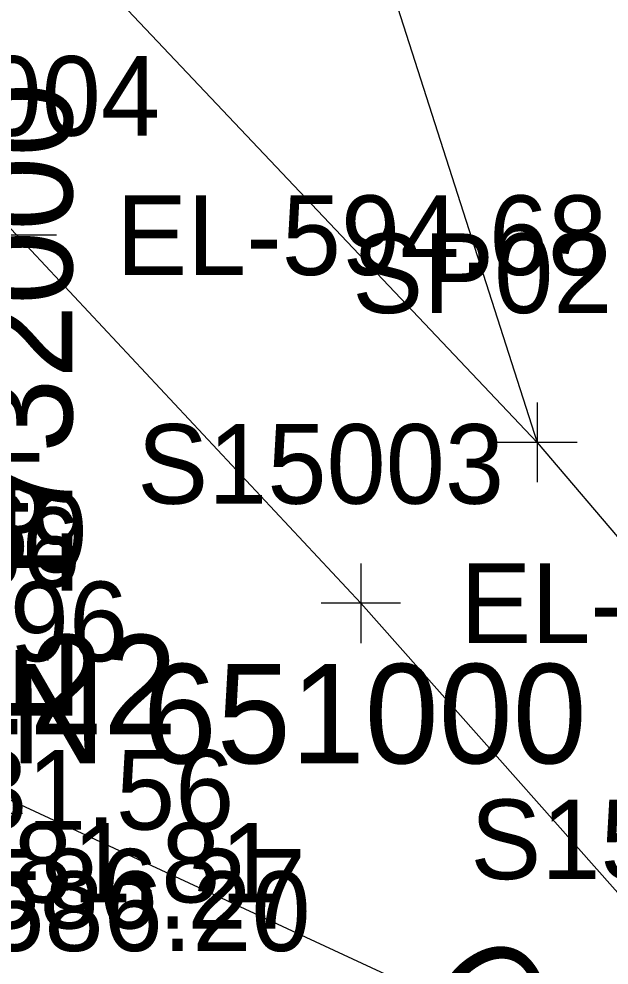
# Model space of a CAD drawing. Extents: x 1729869 to 1735532, y 648588 to 653771.
# Drawn here: x 1732004.82 to 1732034.48, y 650992.36 to 651039.91 of the extents above; entities that cross this region are included whole.
import ezdxf

# ---------------------------------------------------------------- set-up
doc = ezdxf.new("R2010")
doc.units = 0
for name, color, linetype in [('SURVEY - CONTROL - Grid', 7, 'Continuous'), ('SURVEY - CONTROL - Grid Text', 7, 'Continuous'), ('SURVEY - DRAINAGE - Storm Sewer - Points - Elevations', 7, 'Continuous'), ('SURVEY - DRAINAGE - Storm Sewer Text', 7, 'Continuous'), ('SURVEY - DTM - Breaklines - Points - Elevations', 7, 'Continuous'), ('SURVEY - DTM - Breaklines - Points - Locators', 7, 'Continuous'), ('SURVEY - DTM - Breaklines - Points - Numbers', 7, 'Continuous'), ('SURVEY - NON-TRANSPORTATION - Features', 7, 'Continuous'), ('SURVEY - PROPERTY - ROW Lines', 7, 'Continuous'), ('SURVEY - PROPERTY - ROW Lines - Points - Locators', 7, 'Continuous'), ('SURVEY - PROPERTY - ROW Lines - Points - Numbers', 7, 'Continuous'), ('SURVEY - PROPERTY - Station and Offset Flags', 7, 'Continuous'), ('SURVEY - ROADSIDE BARRIERS - Points - Elevations', 7, 'Continuous')]:
    doc.layers.add(name, color=color, linetype=linetype)

msp = doc.modelspace()

# ---------------------------------------------------------------- linework, layer by layer
at = {"layer": 'SURVEY - CONTROL - Grid'}
msp.add_line((1732000, 651000), (1732005, 651000), dxfattribs=at)
at = {"layer": 'SURVEY - DRAINAGE - Storm Sewer Text'}
msp.add_lwpolyline([(1731974.582, 651014.491), (1732024.407, 650991.366), (1732055.922, 650945.63)], dxfattribs=at)
at = {"layer": 'SURVEY - DTM - Breaklines - Points - Locators'}
for p, q in [((1732006.707, 651029.042), (1732002.707, 651029.042)), ((1732022.002, 651012.548), (1732022.002, 651008.548)), ((1732024.002, 651010.548), (1732020.002, 651010.548))]:
    msp.add_line(p, q, dxfattribs=at)
at = {"layer": 'SURVEY - NON-TRANSPORTATION - Features'}
msp.add_lwpolyline([(1732129.67, 650841.14), (1732112.652, 650868.759), (1732100.306, 650888.956), (1732082.373, 650919.368), (1732075.643, 650930.689), (1732060.409, 650955.589), (1732051.759, 650970.311), (1732038.747, 650991.684), (1732022.002, 651010.548), (1732004.707, 651029.042), (1731987.218, 651047.407), (1731969.696, 651065.748), (1731952.261, 651084.148), (1731934.953, 651102.633)], dxfattribs=at)
at = {"layer": 'SURVEY - PROPERTY - ROW Lines'}
for p, q in [((1731960.94, 651092.454), (1732030.873, 651018.631)), ((1732030.873, 651018.631), (1732052.295, 650993.401))]:
    msp.add_line(p, q, dxfattribs=at)
at = {"layer": 'SURVEY - PROPERTY - ROW Lines - Points - Locators'}
for p, q in [((1732030.873, 651020.631), (1732030.873, 651016.631)), ((1732032.873, 651018.631), (1732028.873, 651018.631))]:
    msp.add_line(p, q, dxfattribs=at)
at = {"layer": 'SURVEY - PROPERTY - Station and Offset Flags'}
msp.add_lwpolyline([(1732016.552, 651063.235), (1732030.873, 651018.631)], dxfattribs=at)

# ---------------------------------------------------------------- texts
at = {"layer": 'SURVEY - CONTROL - Grid Text'}
msp.add_text(' E 1732000 ', height=5, rotation=90, dxfattribs=at).set_placement((1732007.5, 651002.5))
msp.add_text(' N 651000 ', height=5, dxfattribs=at).set_placement((1732002.5, 651002.5))
at = {"layer": 'SURVEY - DRAINAGE - Storm Sewer - Points - Elevations'}
msp.add_text('INV-573.22', height=5, dxfattribs=at).set_placement((1731978.957, 651003.958))
at = {"layer": 'SURVEY - DRAINAGE - Storm Sewer Text'}
msp.add_text('CATCH BASIN', height=5, rotation=304.5699, dxfattribs=at).set_placement((1732025.123, 650991.57))
at = {"layer": 'SURVEY - DTM - Breaklines - Points - Elevations'}
for s, p in [('EL-594.68', (1732009.707, 651027.042)), ('EL-585.45', (1731981.605, 651014.091)), ('EL-575.21', (1731981.113, 651012.323)), ('EL-575.21', (1731981.113, 651012.323)), ('EL-585.69', (1731983.607, 651012.105)), ('EL-596.99', (1732027.002, 651008.548)), ('EL-586.27', (1731994.555, 650994.2)), ('EL-586.20', (1731994.798, 650993.07))]:
    msp.add_text(s, height=4, dxfattribs=at).set_placement(p)
at = {"layer": 'SURVEY - DTM - Breaklines - Points - Numbers'}
for s, p in [('S15004', (1731993.467, 651034.042)), ('S15003', (1732010.762, 651015.548)), ('S15002', (1732027.507, 650996.684))]:
    msp.add_text(s, height=4, dxfattribs=at).set_placement(p)
at = {"layer": 'SURVEY - PROPERTY - ROW Lines - Points - Numbers'}
msp.add_text('SP029', height=4, dxfattribs=at).set_placement((1732021.57, 651025.131))
at = {"layer": 'SURVEY - ROADSIDE BARRIERS - Points - Elevations'}
for s, p in [('EL-576.01', (1731980.843, 651015.144)), ('EL-575.86', (1731983.235, 651011.364)), ('EL-577.96', (1731985.623, 651007.635)), ('EL-581.56', (1731990.958, 650999.172)), ('EL-581.81', (1731993.236, 650995.512))]:
    msp.add_text(s, height=4, dxfattribs=at).set_placement(p)

doc.saveas('drawing.dxf')
